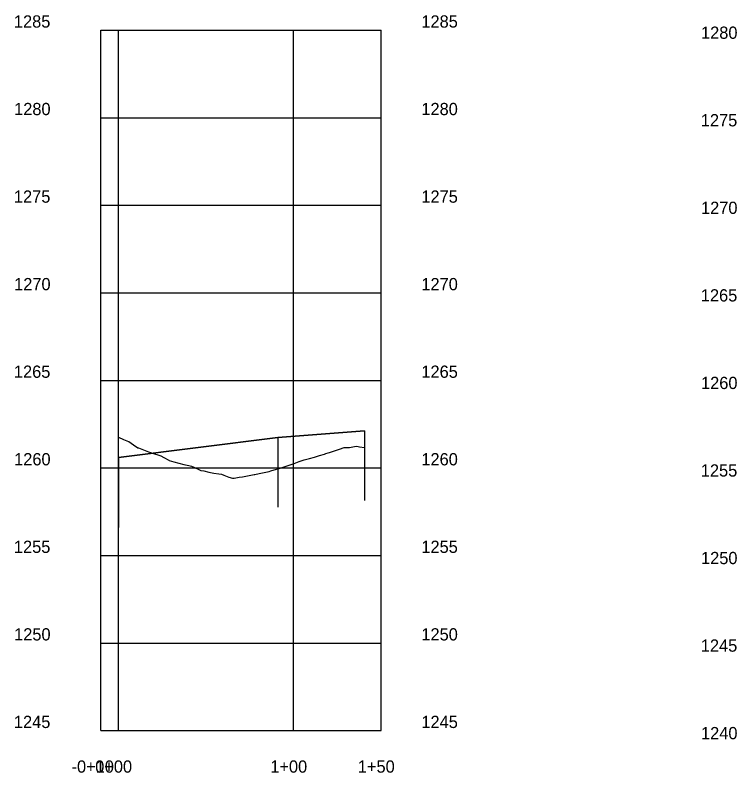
# Model space of a CAD drawing. Extents: x -70 to 701944, y -4 to 666871.
# Drawn here: x 662756.7 to 663168.9, y 658611 to 659043.7 of the extents above; entities that cross this region are included whole.
import ezdxf

# ---------------------------------------------------------------- set-up
doc = ezdxf.new("R2010")
doc.units = 0
for name, color, linetype in [('R_Axis', 7, 'Continuous'), ('R_Axis Annot', 7, 'Continuous'), ('R_Draft', 7, 'Continuous'), ('R_Exist Surface', 7, 'Continuous'), ('R_Grid', 7, 'Continuous'), ('R_Vert Alg', 7, 'Continuous')]:
    doc.layers.add(name, color=color, linetype=linetype)

msp = doc.modelspace()

# ---------------------------------------------------------------- linework, layer by layer
at = {"layer": 'R_Axis'}
for p, q in [((662805.72, 658635.06), (662805.72, 659035.06)), ((662965.72, 658635.06), (662965.72, 659035.06)), ((662805.72, 658635.06), (662965.72, 658635.06))]:
    msp.add_line(p, q, dxfattribs=at)
at = {"layer": 'R_Draft'}
for p, q in [((662956.29, 658806.26), (662956.29, 658766.42)), ((662906.68, 658802.56), (662906.68, 658762.72)), ((662815.72, 658790.96), (662815.72, 658751.12))]:
    msp.add_line(p, q, dxfattribs=at)
msp.add_lwpolyline([(662956.29, 658806.26), (662906.68, 658802.56), (662815.72, 658790.96)], dxfattribs=at)
at = {"layer": 'R_Exist Surface'}
msp.add_lwpolyline([(662815.72, 658802.73), (662818.59, 658801.42), (662821.46, 658800.18), (662821.63, 658800.1), (662824.33, 658798.27), (662826.74, 658796.66), (662827.2, 658796.48), (662830.07, 658795.39), (662832.93, 658794.35), (662835.8, 658793.36), (662838.67, 658792.41), (662839.9, 658792.02), (662841.54, 658791.12), (662844.41, 658789.57), (662844.7, 658789.42), (662847.28, 658788.67), (662850.15, 658787.88), (662853.01, 658787.13), (662855.88, 658786.42), (662857.51, 658786.04), (662858.75, 658785.48), (662861.62, 658784.23), (662862.84, 658783.71), (662864.49, 658783.35), (662867.36, 658782.76), (662870.23, 658782.2), (662873.1, 658781.69), (662874.49, 658781.46), (662875.96, 658780.91), (662878.83, 658779.89), (662880.91, 658779.18), (662881.7, 658779.29), (662884.57, 658779.74), (662886.62, 658780.09), (662887.44, 658780.22), (662890.31, 658780.74), (662893.18, 658781.29), (662893.56, 658781.37), (662896.04, 658781.87), (662898.91, 658782.49), (662901.78, 658783.14), (662902.76, 658783.37), (662904.65, 658783.95), (662907.52, 658784.85), (662910.39, 658785.78), (662913.26, 658786.74), (662916.13, 658787.72), (662918.99, 658788.73), (662921.2, 658789.53), (662921.86, 658789.7), (662924.73, 658790.5), (662927.6, 658791.31), (662930.47, 658792.16), (662933.34, 658793.03), (662934.22, 658793.31), (662935.54, 658793.65), (662936.21, 658793.86), (662939.07, 658794.81), (662941.94, 658795.79), (662944.62, 658796.73), (662944.81, 658796.73), (662947.13, 658796.74), (662947.68, 658796.83), (662950.55, 658797.32), (662951.82, 658797.54), (662953.42, 658797.22), (662956.29, 658796.67)], dxfattribs=at)
at = {"layer": 'R_Grid'}
for p, q in [((662805.72, 659035.06), (662965.72, 659035.06)), ((662805.72, 659035.06), (662965.72, 659035.06)), ((662815.72, 658635.06), (662815.72, 659035.06)), ((662915.72, 658635.06), (662915.72, 659035.06)), ((662805.72, 658985.06), (662965.72, 658985.06)), ((662805.72, 658935.06), (662965.72, 658935.06)), ((662805.72, 658885.06), (662965.72, 658885.06)), ((662805.72, 658835.06), (662965.72, 658835.06)), ((662805.72, 658785.06), (662965.72, 658785.06)), ((662805.72, 658735.06), (662965.72, 658735.06)), ((662805.72, 658685.06), (662965.72, 658685.06))]:
    msp.add_line(p, q, dxfattribs=at)
at = {"layer": 'R_Vert Alg'}
for p, q in [((662906.68, 658802.56), (662956.29, 658806.26)), ((662815.72, 658790.96), (662906.68, 658802.56))]:
    msp.add_line(p, q, dxfattribs=at)

# ---------------------------------------------------------------- texts
at = {"layer": 'R_Axis Annot'}
for s, p in [('1285', (662755.98, 659036.56)), ('1285', (662755.98, 659036.56)), ('1285', (662988.72, 659036.56)), ('1285', (662988.72, 659036.56)), ('1280', (663148.46, 659030.15)), ('1280', (663148.46, 659030.15)), ('1280', (662756.11, 658986.56)), ('1280', (662988.72, 658986.56)), ('1275', (663148.33, 658980.15)), ('1275', (662755.98, 658936.56)), ('1275', (662988.72, 658936.56)), ('1270', (663148.46, 658930.15)), ('1270', (662756.11, 658886.56)), ('1270', (662988.72, 658886.56)), ('1265', (663148.33, 658880.15)), ('1265', (662755.98, 658836.56)), ('1265', (662988.72, 658836.56)), ('1260', (663148.46, 658830.15)), ('1260', (662756.11, 658786.56)), ('1260', (662988.72, 658786.56)), ('1255', (663148.33, 658780.15)), ('1255', (662755.98, 658736.56)), ('1255', (662988.72, 658736.56)), ('1250', (663148.46, 658730.15)), ('1250', (662756.11, 658686.56)), ('1250', (662988.72, 658686.56)), ('1245', (663148.33, 658680.15)), ('1245', (662755.98, 658636.56)), ('1245', (662988.72, 658636.56)), ('1240', (663148.46, 658630.15)), ('-0+10', (662788.91, 658611.06)), ('0+00', (662802.41, 658611.06)), ('1+00', (662902.41, 658611.06)), ('1+50', (662952.41, 658611.06))]:
    msp.add_text(s, height=7, dxfattribs=at).set_placement(p)
at = {"layer": 'R_Vert Alg'}
for p in [(662956.25, 658806.21), (662906.64, 658802.51), (662815.68, 658790.91)]:
    msp.add_text('+', height=0.1, dxfattribs=at).set_placement(p)

doc.saveas('drawing.dxf')
